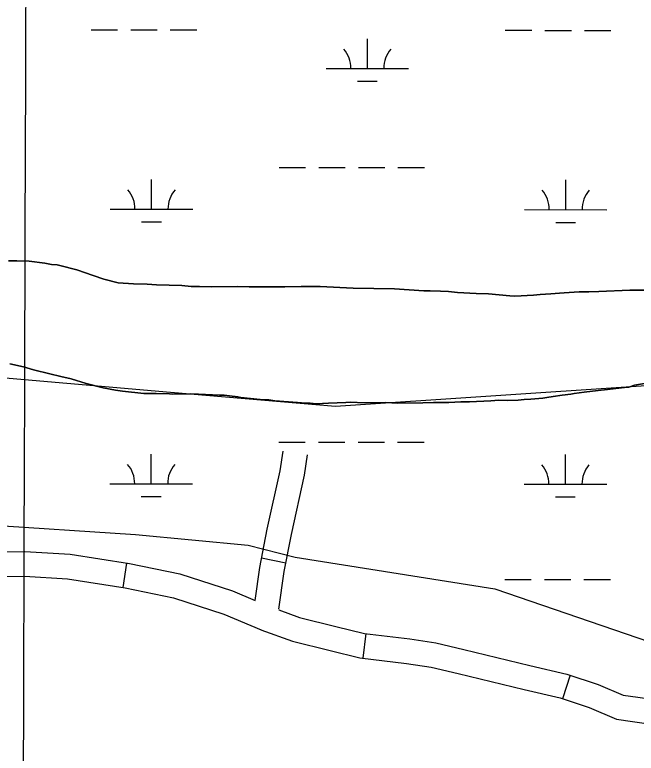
# Model space of a CAD drawing. Extents: x 3148686 to 3186545, y 916144 to 941516.
# Drawn here: x 3165969 to 3166722, y 923083 to 923978 of the extents above; entities that cross this region are included whole.
import ezdxf

# ---------------------------------------------------------------- set-up
doc = ezdxf.new("R2010")
doc.units = 0
for name, color, linetype in [('V-GRID-MAJR', 7, 'Continuous'), ('V-ROAD-CNTR', 7, 'Continuous'), ('V-SITE-VEGE', 7, 'Continuous'), ('V-TOPO-BNDY', 7, 'Continuous'), ('V-TOPO-SHOR', 7, 'Continuous'), ('V-WETL-SWMP', 7, 'Continuous')]:
    doc.layers.add(name, color=color, linetype=linetype)

msp = doc.modelspace()

# ---------------------------------------------------------------- linework, layer by layer
at = {"layer": 'V-GRID-MAJR'}
msp.add_spline([(3165974.46, 921512.91), (3165993.85, 927572.55), (3166013.25, 933635.55), (3166032.65, 939698.61), (3166032.66, 939701.93)], degree=3, dxfattribs=at)
at = {"layer": 'V-ROAD-CNTR'}
for p, q in [((3166267.85, 923319.62), (3166297.27, 923313.77)), ((3166104.33, 923313.37), (3166099.74, 923283.73)), ((3166394.19, 923227.78), (3166390.59, 923198)), ((3166641.65, 923177.48), (3166632.3, 923148.97))]:
    msp.add_line(p, q, dxfattribs=at)
for points in [[(3165948.99, 923326.79), (3165981.1, 923327.26), (3166036.1, 923323.93), (3166107.78, 923312.84), (3166168.71, 923300.16), (3166232.58, 923279.5), (3166260, 923267.93), (3166265.56, 923308.11), (3166274.72, 923354.2), (3166290.29, 923425.23), (3166293.82, 923448.78)], [(3166288.82, 923257.26), (3166295.16, 923303.13), (3166304.09, 923348.06), (3166319.8, 923419.79), (3166323.49, 923444.33)], [(3165951.43, 923296.83), (3165980.41, 923297.25), (3166032.89, 923294.07), (3166102.42, 923283.31), (3166161.01, 923271.12), (3166222.11, 923251.36), (3166267.31, 923232.29)], [(3166288.64, 923256.54), (3166313.96, 923247.45), (3166358, 923236.51), (3166392.43, 923227.99), (3166447.31, 923221.35), (3166478.93, 923216.76), (3166513.11, 923208.66), (3166592.77, 923189.21), (3166637.71, 923178.77), (3166675.58, 923166.34), (3166706.02, 923153.19), (3166744.28, 923147.81)], [(3166267.12, 923232.4), (3166305.25, 923218.7), (3166350.78, 923207.39), (3166387.01, 923198.43), (3166443.35, 923191.61), (3166473.31, 923187.26), (3166506.09, 923179.49), (3166585.82, 923160.03), (3166629.62, 923149.85), (3166664.93, 923138.26), (3166697.84, 923124.04), (3166739.62, 923118.17)]]:
    msp.add_lwpolyline(points, dxfattribs=at)
at = {"layer": 'V-SITE-VEGE'}
for points in [[(3166574.67, 923636.78), (3166568.84, 923637.1), (3166542.98, 923639.44), (3166527.69, 923640.05), (3166505.12, 923641.32), (3166494.19, 923642.33), (3166484.73, 923642.62), (3166471.98, 923643.25), (3166464.34, 923643.18), (3166429.02, 923645.45), (3166378.78, 923646.51), (3166338.73, 923648.37), (3166315.8, 923648.55), (3166296.15, 923648.03), (3166268.85, 923648.18), (3166252.84, 923648.05), (3166238.64, 923648.3), (3166207.34, 923648.05), (3166192.78, 923648.3), (3166182.59, 923648.58), (3166171.3, 923649.59), (3166140.72, 923650.43), (3166129.07, 923651.07), (3166112.69, 923651.67), (3166094.11, 923652.98), (3166076.61, 923657.2), (3166063.83, 923661.83), (3166044.12, 923668.59), (3166023.34, 923673.89), (3166020.06, 923674.59), (3166013.5, 923675.26), (3166005.12, 923676.65), (3165986.17, 923679.05), (3165971.25, 923679.66), (3165961.42, 923679.58)], [(3166731.12, 923643.85), (3166714.01, 923644.08), (3166676.53, 923642.32), (3166664.53, 923641.87), (3166652.52, 923641.77), (3166634.33, 923640.9), (3166628.87, 923640.13), (3166618.32, 923639.68), (3166605.59, 923638.85), (3166597.22, 923638.05), (3166574.67, 923636.78)], [(3165202.68, 923629.27), (3165225.05, 923619.26), (3165242.97, 923610.52), (3165254.85, 923604.49), (3165264.73, 923600.71), (3165335.72, 923589.26), (3165394.9, 923554.17), (3165415.03, 923539.52), (3165453.94, 923504.2), (3165562.41, 923455.23), (3165582.07, 923450.98), (3165630.87, 923430.15), (3165782.92, 923387.93), (3165829.45, 923376.49), (3165930.06, 923359.88), (3166115.09, 923347.94), (3166251.5, 923334.81), (3166308.46, 923320.26), (3166550.55, 923282.15), (3166738.01, 923217.79)], [(3165962.78, 923554.75), (3165979.55, 923550.88), (3165991.59, 923547.34), (3166011.28, 923542.76), (3166024.77, 923539.23), (3166037.17, 923536.42), (3166055.41, 923530.74), (3166075.83, 923525.81), (3166090.78, 923522.65), (3166099.16, 923521.62), (3166106.81, 923520.96), (3166117.74, 923519.59), (3166125.39, 923518.92), (3166132.67, 923518.62), (3166140.31, 923518.68), (3166156.33, 923518.44), (3166160.34, 923518.11), (3166181.81, 923518.28), (3166191.27, 923517.99), (3166216.76, 923516.74), (3166222.58, 923516.79), (3166229.14, 923516.11), (3166238.98, 923514.73), (3166242.62, 923514.03), (3166266.3, 923511.67), (3166276.49, 923511.03), (3166283.78, 923509.99), (3166311.46, 923507.67), (3166321.29, 923507.01), (3166326.75, 923507.06), (3166334.4, 923506.39)], [(3166334.4, 923506.39), (3166348.95, 923507.24), (3166370.06, 923507.77), (3166375.51, 923508.18), (3166392.26, 923507.58), (3166418.1, 923507.79), (3166433.03, 923507.18), (3166463.24, 923507.42), (3166476.33, 923507.88), (3166494.9, 923508.03), (3166509.45, 923508.52), (3166519.64, 923508.59), (3166545.47, 923509.89), (3166555.29, 923510.7), (3166565.48, 923510.42), (3166578.58, 923510.88), (3166585.86, 923511.67), (3166594.23, 923511.73), (3166608.77, 923512.94), (3166613.5, 923513.71), (3166621.13, 923515.22), (3166632.04, 923516.77), (3166642.59, 923517.94), (3166646.58, 923518.7), (3166658.58, 923520.25), (3166675.67, 923522.21), (3166683.31, 923523.36), (3166707.67, 923526.11), (3166712.76, 923526.51), (3166719.66, 923528.75), (3166739.29, 923532.18)]]:
    msp.add_lwpolyline(points, dxfattribs=at)
at = {"layer": 'V-TOPO-BNDY'}
msp.add_lwpolyline([(3170156.29, 924862.88), (3169477.87, 924465.66), (3168859.75, 924194.89), (3168297.49, 923950.54), (3168271.6, 923941.9), (3168245.71, 923933.26), (3168052.92, 923869.99), (3167860.14, 923806.73), (3167616.81, 923687.92), (3167172.22, 923564.9), (3167136.29, 923554.93), (3167091.99, 923551.97), (3166357.33, 923502.86), (3166157.38, 923519.96), (3165770.91, 923553.29), (3165259.87, 923662.65), (3164600.86, 923797.2)], dxfattribs=at)
at = {"layer": 'V-TOPO-SHOR'}
for points in [[(3165961.42, 923679.58), (3165971.25, 923679.66), (3165986.17, 923679.05), (3166005.12, 923676.65), (3166013.5, 923675.26), (3166020.06, 923674.59), (3166023.34, 923673.89), (3166044.12, 923668.59), (3166063.83, 923661.83), (3166076.61, 923657.2), (3166094.11, 923652.98), (3166112.69, 923651.67), (3166129.07, 923651.07), (3166140.72, 923650.43), (3166171.3, 923649.59), (3166182.59, 923648.58), (3166192.78, 923648.3), (3166207.34, 923648.05), (3166238.64, 923648.3), (3166252.84, 923648.05), (3166268.85, 923648.18), (3166296.15, 923648.03), (3166315.8, 923648.55), (3166338.73, 923648.37), (3166378.78, 923646.51), (3166429.02, 923645.45), (3166464.34, 923643.18), (3166471.98, 923643.25), (3166484.73, 923642.62), (3166494.19, 923642.33), (3166505.12, 923641.32), (3166527.69, 923640.05), (3166542.98, 923639.44), (3166568.84, 923637.1), (3166574.67, 923636.78), (3166597.22, 923638.05), (3166605.59, 923638.85), (3166618.32, 923639.68), (3166628.87, 923640.13)], [(3166628.87, 923640.13), (3166634.33, 923640.9), (3166652.52, 923641.77), (3166664.53, 923641.87), (3166676.53, 923642.32), (3166714.01, 923644.08), (3166731.12, 923643.85)], [(3166160.34, 923518.11), (3166156.33, 923518.44), (3166140.31, 923518.68), (3166132.67, 923518.62), (3166125.39, 923518.92), (3166117.74, 923519.59), (3166106.81, 923520.96), (3166099.16, 923521.62), (3166090.78, 923522.65), (3166075.83, 923525.81), (3166055.41, 923530.74), (3166037.17, 923536.42), (3166024.77, 923539.23), (3166011.28, 923542.76), (3165991.59, 923547.34), (3165979.55, 923550.88), (3165962.78, 923554.75)], [(3166739.29, 923532.18), (3166719.66, 923528.75), (3166712.76, 923526.51), (3166707.67, 923526.11), (3166683.31, 923523.36), (3166675.67, 923522.21), (3166658.58, 923520.25), (3166646.58, 923518.7), (3166642.59, 923517.94), (3166632.04, 923516.77), (3166621.13, 923515.22), (3166613.5, 923513.71), (3166608.77, 923512.94), (3166594.23, 923511.74), (3166585.86, 923511.67), (3166578.58, 923510.88), (3166565.48, 923510.42), (3166555.29, 923510.7), (3166545.47, 923509.89), (3166519.64, 923508.59), (3166509.45, 923508.51), (3166494.9, 923508.03), (3166476.33, 923507.88), (3166463.24, 923507.42), (3166433.03, 923507.18), (3166418.1, 923507.79), (3166392.26, 923507.58), (3166375.51, 923508.18), (3166370.06, 923507.77), (3166348.95, 923507.24), (3166334.4, 923506.39), (3166326.75, 923507.06), (3166321.29, 923507.01), (3166311.46, 923507.67), (3166283.78, 923509.99), (3166276.49, 923511.03), (3166266.3, 923511.67), (3166242.62, 923514.03), (3166238.98, 923514.73), (3166229.14, 923516.11), (3166222.58, 923516.79), (3166216.76, 923516.74), (3166191.27, 923517.99), (3166181.81, 923518.28), (3166160.34, 923518.11)]]:
    msp.add_lwpolyline(points, dxfattribs=at)
at = {"layer": 'V-WETL-SWMP'}
for p, q in [((3166061.26, 923959.37), (3166093.26, 923959.34)), ((3166109.26, 923959.32), (3166141.26, 923959.29)), ((3166157.26, 923959.27), (3166189.26, 923959.24)), ((3166563.17, 923958.85), (3166595.17, 923958.81)), ((3166611.17, 923958.79), (3166643.17, 923958.76)), ((3166659.17, 923958.74), (3166691.17, 923958.71)), ((3166396.06, 923912.59), (3166396.1, 923948.59)), ((3166346.06, 923912.64), (3166446.06, 923912.54)), ((3166384.04, 923897.17), (3166408.04, 923897.15)), ((3166289.09, 923792.63), (3166321.09, 923792.6)), ((3166337.09, 923792.58), (3166369.09, 923792.55)), ((3166385.09, 923792.53), (3166417.09, 923792.5)), ((3166433.09, 923792.48), (3166465.09, 923792.45)), ((3166134.44, 923742.05), (3166134.48, 923778.05)), ((3166636.35, 923741.53), (3166636.39, 923777.53)), ((3166084.44, 923742.11), (3166184.44, 923742)), ((3166586.35, 923741.58), (3166686.35, 923741.47)), ((3166122.43, 923726.64), (3166146.43, 923726.61)), ((3166624.33, 923726.11), (3166648.33, 923726.08)), ((3166288.74, 923459.96), (3166320.74, 923459.92)), ((3166336.74, 923459.91), (3166368.74, 923459.87)), ((3166384.74, 923459.86), (3166416.74, 923459.82)), ((3166432.74, 923459.81), (3166464.74, 923459.77)), ((3166134.09, 923409.38), (3166134.13, 923445.38)), ((3166636, 923408.85), (3166636.04, 923444.85)), ((3166084.09, 923409.43), (3166184.09, 923409.33)), ((3166586, 923408.9), (3166686, 923408.8)), ((3166122.08, 923393.96), (3166146.08, 923393.94)), ((3166623.98, 923393.43), (3166647.98, 923393.41)), ((3166562.47, 923293.5), (3166594.47, 923293.46)), ((3166610.47, 923293.45), (3166642.47, 923293.41)), ((3166658.47, 923293.39), (3166690.47, 923293.36))]:
    msp.add_line(p, q, dxfattribs=at)
for points in [[(3165961.42, 923679.58), (3165971.25, 923679.66), (3165986.17, 923679.05), (3166005.12, 923676.65), (3166013.5, 923675.26), (3166020.06, 923674.59), (3166023.34, 923673.89), (3166044.13, 923668.59), (3166063.83, 923661.83), (3166076.61, 923657.2), (3166094.11, 923652.98), (3166112.69, 923651.67), (3166129.07, 923651.07), (3166140.72, 923650.43), (3166171.3, 923649.59), (3166182.59, 923648.58), (3166192.78, 923648.3), (3166207.34, 923648.05), (3166238.64, 923648.3), (3166252.84, 923648.05), (3166268.85, 923648.18), (3166296.15, 923648.03), (3166315.8, 923648.55), (3166338.73, 923648.37), (3166378.78, 923646.51), (3166429.02, 923645.45), (3166464.34, 923643.18), (3166471.98, 923643.24), (3166484.72, 923642.62), (3166494.19, 923642.33), (3166505.12, 923641.32), (3166527.69, 923640.05), (3166542.98, 923639.44)], [(3166542.98, 923639.44), (3166568.84, 923637.1), (3166574.67, 923636.78), (3166597.22, 923638.05), (3166605.59, 923638.85), (3166618.32, 923639.68), (3166628.87, 923640.13), (3166634.33, 923640.9), (3166652.52, 923641.77), (3166664.53, 923641.87), (3166676.53, 923642.32), (3166714.01, 923644.08), (3166731.12, 923643.85)], [(3165202.68, 923629.27), (3165225.04, 923619.26), (3165242.97, 923610.52), (3165254.85, 923604.49), (3165264.73, 923600.71), (3165335.72, 923589.26), (3165394.9, 923554.17), (3165415.03, 923539.52), (3165453.94, 923504.2), (3165562.42, 923455.23), (3165582.06, 923450.98), (3165630.87, 923430.15), (3165782.92, 923387.93), (3165829.45, 923376.49), (3165930.06, 923359.88), (3166115.09, 923347.94), (3166251.5, 923334.81), (3166308.46, 923320.26), (3166550.55, 923282.15), (3166738.01, 923217.79)], [(3166238.98, 923514.73), (3166229.14, 923516.11), (3166222.58, 923516.78), (3166216.76, 923516.74), (3166191.27, 923517.99), (3166181.81, 923518.28), (3166160.34, 923518.11), (3166156.33, 923518.44), (3166140.31, 923518.68), (3166132.67, 923518.62), (3166125.39, 923518.92), (3166117.74, 923519.59), (3166106.81, 923520.96), (3166099.16, 923521.63), (3166090.78, 923522.65), (3166075.83, 923525.81), (3166055.41, 923530.74), (3166037.17, 923536.42), (3166024.77, 923539.23), (3166011.28, 923542.76), (3165991.59, 923547.34), (3165979.55, 923550.88), (3165962.78, 923554.75)], [(3166739.28, 923532.18), (3166719.66, 923528.75), (3166712.76, 923526.51), (3166707.67, 923526.11), (3166683.3, 923523.36), (3166675.67, 923522.21), (3166658.58, 923520.26), (3166646.58, 923518.7), (3166642.58, 923517.94), (3166632.04, 923516.77), (3166621.13, 923515.23), (3166613.5, 923513.71), (3166608.78, 923512.94), (3166594.23, 923511.74), (3166585.86, 923511.67), (3166578.58, 923510.88), (3166565.48, 923510.42), (3166555.29, 923510.7), (3166545.47, 923509.89), (3166519.64, 923508.59), (3166509.45, 923508.51), (3166494.9, 923508.03), (3166476.33, 923507.89), (3166463.24, 923507.42), (3166433.03, 923507.18), (3166418.1, 923507.79), (3166392.26, 923507.58), (3166375.51, 923508.18), (3166370.06, 923507.77), (3166348.95, 923507.24), (3166334.4, 923506.39), (3166326.75, 923507.06), (3166321.29, 923507.02), (3166311.46, 923507.67), (3166283.78, 923509.99), (3166276.49, 923511.03), (3166266.3, 923511.67), (3166242.62, 923514.03), (3166238.98, 923514.73)]]:
    msp.add_lwpolyline(points, dxfattribs=at)
for centre, start, end in [((3166340.82, 923913.12), 359.16781, 40.71147), ((3166451.3, 923913.01), 139.1678, 180.71146), ((3166079.2, 923742.59), 359.16781, 40.71147), ((3166189.69, 923742.47), 139.1678, 180.71146), ((3166581.11, 923742.06), 359.16781, 40.71147), ((3166691.59, 923741.94), 139.1678, 180.71146), ((3166078.85, 923409.91), 359.16781, 40.71147), ((3166189.34, 923409.8), 139.1678, 180.71146), ((3166580.76, 923409.38), 359.16781, 40.71147), ((3166691.24, 923409.27), 139.1678, 180.71146)]:
    msp.add_arc(centre, 35.25, start, end, dxfattribs=at)

doc.saveas('drawing.dxf')
